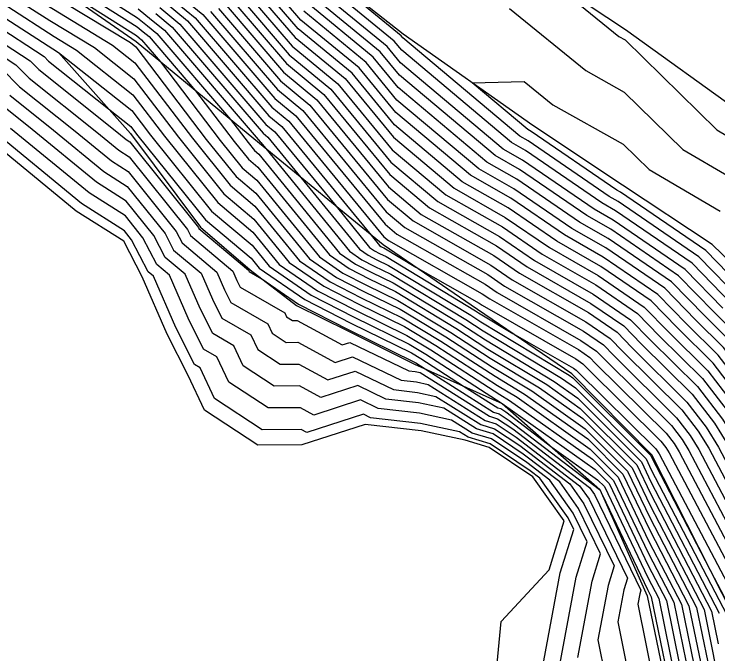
# Model space of a CAD drawing. Extents: x 2188792 to 2191981, y 386090 to 389710.
# Drawn here: x 2189532.96 to 2189576.88, y 386962.86 to 387002.76 of the extents above; entities that cross this region are included whole.
import ezdxf

# ---------------------------------------------------------------- set-up
doc = ezdxf.new("R2010")
doc.units = 0
for name, color, linetype in [('DTM Contours Major', 7, 'Continuous'), ('DTM Contours Minor', 7, 'Continuous'), ('PH Exist DTM Breakline', 7, 'Continuous')]:
    doc.layers.add(name, color=color, linetype=linetype)

msp = doc.modelspace()

# ---------------------------------------------------------------- linework, layer by layer
at = {"layer": 'DTM Contours Major'}
for points in [[(2189534.421, 387005.326), (2189540.599, 387001.414), (2189540.754, 387001.287), (2189540.906, 387001.163), (2189542.087, 386999.786), (2189545.822, 386994.883), (2189547.198, 386993.17), (2189548.108, 386992.405), (2189552.011, 386987.62), (2189553.474, 386986.615), (2189554.949, 386985.858), (2189556.896, 386984.907), (2189560.207, 386982.9), (2189562.673, 386981.307), (2189565.734, 386979.461), (2189568.442, 386977.539), (2189571.527, 386974.458), (2189572.647, 386972.111), (2189576.013, 386965.638), (2189576.568, 386962.923), (2189577.875, 386956.081)], [(2189548.105, 387004.094), (2189550.496, 387001.305), (2189553.608, 386998.749), (2189556.627, 386995.077), (2189560.415, 386991.895), (2189563.606, 386990.086), (2189566.367, 386988.195), (2189569.412, 386986.453), (2189572.285, 386984.488), (2189573.784, 386982.949), (2189576.246, 386980.514), (2189578.166, 386978.019), (2189579.385, 386976.044), (2189582.079, 386970.938), (2189585.66, 386966.938), (2189586.845, 386964.503), (2189588.317, 386961.763), (2189589.144, 386958.324), (2189587.117, 386953.739), (2189586.822, 386952.076), (2189584.772, 386943.286), (2189584.272, 386941.669), (2189579.343, 386932.235)], [(2189577.87, 386982.947), (2189576.619, 386984.185), (2189574.413, 386986.448), (2189570.187, 386989.339), (2189568.698, 386990.191), (2189564.504, 386993.064), (2189562.974, 386993.932), (2189556.999, 386998.951), (2189555.797, 387000.413), (2189551.407, 387004.018)], [(2189542.055, 387003.16), (2189543.306, 387002.14), (2189548.675, 386995.878), (2189549.231, 386995.422), (2189553.049, 386990.777), (2189555.144, 386988.209), (2189555.452, 386987.997), (2189555.764, 386987.837), (2189556.174, 386987.637), (2189561.761, 386984.249), (2189561.928, 386984.141), (2189564.071, 386982.849), (2189567.862, 386980.68), (2189568.027, 386980.567), (2189568.114, 386980.478), (2189572.998, 386975.646), (2189573.134, 386975.47), (2189573.22, 386975.331), (2189578.27, 386965.755)], [(2189545.705, 387003.117), (2189549.585, 386998.592), (2189551.42, 386997.085), (2189556.254, 386991.204), (2189557.856, 386989.858), (2189562.707, 386987.109), (2189564.036, 386986.198), (2189568.637, 386983.566), (2189570.156, 386982.527), (2189570.949, 386981.714), (2189574.622, 386978.08), (2189575.65, 386976.744), (2189576.302, 386975.688), (2189580.175, 386968.347), (2189582.139, 386966.152), (2189582.789, 386964.817), (2189583.597, 386963.314), (2189585.107, 386957.029), (2189583.909, 386954.32), (2189583.354, 386951.186), (2189582.103, 386945.825), (2189580.921, 386942.003), (2189577.956, 386936.327)], [(2189532.099, 387002.707), (2189535.722, 387000.36), (2189540.31, 386996.739), (2189541.474, 386995.211), (2189545.286, 386990.466), (2189547.806, 386988.346), (2189548.879, 386987.031), (2189551.496, 386985.233), (2189554.135, 386983.878), (2189557.617, 386982.178), (2189558.652, 386981.551), (2189563.417, 386978.473), (2189569.211, 386974.363), (2189570.083, 386973.492), (2189572.525, 386968.378), (2189573.659, 386966.198), (2189574.921, 386960.025)], [(2189532.687, 386997.697), (2189535.427, 386995.511), (2189538.564, 386992.94), (2189540.018, 386992.018), (2189542.38, 386989.072), (2189542.914, 386988.043), (2189544.623, 386986.606), (2189545.333, 386984.983), (2189545.925, 386983.806), (2189547.736, 386982.756), (2189548.164, 386981.847), (2189549.568, 386980.927), (2189550.721, 386980.936), (2189552.545, 386979.945), (2189554.249, 386980.497), (2189556.642, 386979.342), (2189558.125, 386979.172), (2189559.281, 386978.923), (2189562.084, 386977.159), (2189562.945, 386976.9), (2189564.509, 386975.85), (2189567.627, 386973.468), (2189568.515, 386972.231), (2189570.4, 386968.347), (2189570.021, 386967.128), (2189569.392, 386963.746), (2189570.34, 386958.998)]]:
    msp.add_lwpolyline(points, dxfattribs=at)
at = {"layer": 'DTM Contours Minor'}
for points in [[(2189535.041, 387006.094), (2189540.669, 387002.53), (2189541.275, 387002.036), (2189541.866, 387001.554), (2189546.472, 386996.182), (2189547.562, 386994.752), (2189547.963, 386994.252), (2189548.229, 386994.029), (2189553.264, 386987.856), (2189554.265, 386987.168), (2189555.275, 386986.65), (2189556.607, 386985.999), (2189560.829, 386983.439), (2189562.375, 386982.441), (2189566.66, 386979.856), (2189568.135, 386978.81), (2189572.104, 386974.844), (2189572.696, 386973.604), (2189576.955, 386965.414)], [(2189534.731, 387005.71), (2189540.634, 387001.972), (2189541.015, 387001.662), (2189541.386, 387001.359), (2189544.279, 386997.984), (2189546.692, 386994.817), (2189547.581, 386993.711), (2189548.168, 386993.217), (2189552.638, 386987.738), (2189553.87, 386986.891), (2189555.112, 386986.254), (2189556.751, 386985.453), (2189560.518, 386983.17), (2189562.524, 386981.874), (2189566.197, 386979.658), (2189568.288, 386978.175), (2189571.816, 386974.651), (2189572.672, 386972.857), (2189576.484, 386965.526), (2189576.898, 386963.503)], [(2189578.32, 386984.926), (2189575.69, 386987.625), (2189570.652, 386991.071), (2189570.097, 386991.389), (2189565.043, 386994.851), (2189564.509, 386995.154), (2189557.222, 387001.275), (2189557.11, 387001.411), (2189551.954, 387005.646)], [(2189577.753, 386984.679), (2189575.265, 386987.233), (2189570.497, 386990.494), (2189569.63, 386990.989), (2189564.863, 386994.255), (2189563.997, 386994.746), (2189557.148, 387000.5), (2189556.672, 387001.078), (2189551.771, 387005.103)], [(2189566.153, 387005.06), (2189570.701, 387001.364), (2189571.093, 387001.145), (2189576.801, 386995.543), (2189578.046, 386994.816)], [(2189534.669, 387004.346), (2189540.226, 387000.98), (2189540.556, 387000.72), (2189544.953, 386994.949), (2189546.816, 386992.629), (2189548.048, 386991.593), (2189551.385, 386987.502), (2189553.078, 386986.339), (2189554.787, 386985.462), (2189557.04, 386984.362), (2189559.896, 386982.63), (2189562.822, 386980.74), (2189565.27, 386979.263), (2189568.596, 386976.904), (2189571.238, 386974.264), (2189572.623, 386971.364), (2189575.542, 386965.75), (2189576.239, 386962.344), (2189577.372, 386956.413), (2189577.327, 386954.723), (2189576.633, 386951.181), (2189575.738, 386948.186), (2189574.266, 386943.337), (2189572.871, 386938.743)], [(2189542.835, 387004.284), (2189544.746, 387002.726), (2189549.221, 386997.506), (2189550.544, 386996.42), (2189556.105, 386989.655), (2189556.832, 386989.044), (2189562.348, 386985.917), (2189563.104, 386985.4), (2189568.327, 386982.412), (2189569.305, 386981.743), (2189569.815, 386981.22), (2189573.972, 386977.106), (2189574.643, 386976.235), (2189575.069, 386975.545), (2189579.413, 386967.31), (2189580.731, 386965.838), (2189581.167, 386964.942), (2189581.708, 386963.934), (2189583.492, 386956.511), (2189582.626, 386954.552), (2189581.966, 386950.83), (2189581.035, 386946.84), (2189579.581, 386942.137), (2189577.401, 386937.964)], [(2189579.621, 386931.416), (2189584.942, 386941.602), (2189585.306, 386942.779), (2189587.516, 386952.254), (2189587.759, 386953.623), (2189589.951, 386958.582), (2189589.261, 386961.453), (2189587.656, 386964.44), (2189586.364, 386967.095), (2189582.46, 386971.456), (2189580.002, 386976.116), (2189578.669, 386978.274), (2189576.571, 386981), (2189574.351, 386983.197), (2189572.71, 386984.88), (2189569.567, 386987.03), (2189566.833, 386988.594), (2189563.785, 386990.682), (2189560.927, 386992.302), (2189556.701, 386995.852), (2189554.046, 386999.082), (2189550.678, 387001.848), (2189548.585, 387004.289)], [(2189579.898, 386930.598), (2189585.612, 386941.536), (2189585.839, 386942.271), (2189588.21, 386952.432), (2189588.4, 386953.507), (2189590.758, 386958.841), (2189590.205, 386961.143), (2189588.467, 386964.377), (2189587.068, 386967.252), (2189582.84, 386971.975), (2189580.618, 386976.187), (2189579.173, 386978.528), (2189576.896, 386981.487), (2189574.918, 386983.444), (2189573.136, 386985.272), (2189569.722, 386987.607), (2189567.299, 386988.993), (2189563.965, 386991.277), (2189561.438, 386992.71), (2189556.775, 386996.627), (2189554.484, 386999.415), (2189550.861, 387002.39), (2189549.065, 387004.484)], [(2189577.186, 386984.432), (2189574.839, 386986.841), (2189570.342, 386989.916), (2189569.164, 386990.59), (2189564.684, 386993.66), (2189563.485, 386994.339), (2189557.073, 386999.725), (2189556.235, 387000.746), (2189551.589, 387004.561)], [(2189542.575, 387003.91), (2189544.266, 387002.531), (2189549.039, 386996.964), (2189550.106, 386996.087), (2189556.031, 386988.88), (2189556.32, 386988.637), (2189562.168, 386985.322), (2189562.637, 386985), (2189568.172, 386981.835), (2189568.879, 386981.351), (2189569.248, 386980.973), (2189573.648, 386976.62), (2189574.14, 386975.98), (2189574.453, 386975.473), (2189579.032, 386966.792), (2189580.026, 386965.681), (2189580.356, 386965.005), (2189580.764, 386964.244), (2189582.684, 386956.252), (2189581.984, 386954.668), (2189581.273, 386950.652), (2189580.502, 386947.347), (2189578.911, 386942.203), (2189577.124, 386938.782)], [(2189547.625, 387003.898), (2189550.314, 387000.762), (2189553.17, 386998.416), (2189556.552, 386994.303), (2189559.903, 386991.488), (2189563.426, 386989.491), (2189565.901, 386987.795), (2189569.257, 386985.876), (2189571.859, 386984.096), (2189573.217, 386982.702), (2189575.921, 386980.027), (2189577.663, 386977.764), (2189578.769, 386975.973), (2189581.698, 386970.42), (2189584.955, 386966.78), (2189586.034, 386964.566), (2189587.373, 386962.073), (2189588.336, 386958.065), (2189586.475, 386953.855), (2189586.129, 386951.898), (2189584.238, 386943.794), (2189583.602, 386941.736), (2189579.066, 386933.053)], [(2189533.03, 387003.756), (2189535.196, 387002.353), (2189537.974, 387000.67), (2189540.433, 386998.729), (2189543.213, 386995.08), (2189546.051, 386991.548), (2189547.927, 386989.969), (2189550.132, 386987.266), (2189552.287, 386985.786), (2189554.461, 386984.67), (2189557.328, 386983.27), (2189559.274, 386982.09), (2189563.119, 386979.607), (2189564.344, 386978.868), (2189568.904, 386975.634), (2189570.661, 386973.878), (2189572.574, 386969.871), (2189574.6, 386965.974), (2189575.58, 386961.184)], [(2189542.315, 387003.535), (2189543.786, 387002.335), (2189548.857, 386996.421), (2189549.669, 386995.754), (2189555.241, 386988.975), (2189555.77, 386988.327), (2189555.848, 386988.273), (2189555.926, 386988.233), (2189556.03, 386988.182), (2189558.023, 386986.974), (2189561.989, 386984.726), (2189562.171, 386984.601), (2189568.017, 386981.257), (2189568.453, 386980.959), (2189568.681, 386980.725), (2189573.323, 386976.133), (2189573.637, 386975.725), (2189573.836, 386975.402), (2189578.651, 386966.274)], [(2189546.665, 387003.508), (2189549.95, 386999.677), (2189552.295, 386997.751), (2189556.403, 386992.753), (2189558.879, 386990.673), (2189563.067, 386988.3), (2189564.968, 386986.997), (2189568.947, 386984.721), (2189571.008, 386983.312), (2189572.083, 386982.208), (2189575.272, 386979.053), (2189576.656, 386977.254), (2189577.535, 386975.83), (2189580.936, 386969.383), (2189583.547, 386966.466), (2189584.412, 386964.691), (2189585.485, 386962.693), (2189586.721, 386957.547), (2189585.192, 386954.087), (2189584.741, 386951.542), (2189583.171, 386944.809), (2189582.261, 386941.87), (2189578.511, 386934.69)], [(2189547.145, 387003.703), (2189550.132, 387000.22), (2189552.733, 386998.084), (2189556.478, 386993.528), (2189559.391, 386991.08), (2189563.246, 386988.895), (2189565.435, 386987.396), (2189569.102, 386985.298), (2189571.433, 386983.704), (2189572.65, 386982.455), (2189575.596, 386979.54), (2189577.16, 386977.509), (2189578.152, 386975.902), (2189581.317, 386969.902), (2189584.251, 386966.623), (2189585.223, 386964.628), (2189586.429, 386962.383), (2189587.529, 386957.806), (2189585.834, 386953.971), (2189585.435, 386951.72), (2189583.704, 386944.302), (2189582.932, 386941.803), (2189578.789, 386933.872)], [(2189601.205, 386940.706), (2189595.646, 386945.562), (2189594.155, 386943.572), (2189587.4, 386943.371), (2189589.597, 386952.788), (2189589.684, 386953.275), (2189592.373, 386959.359), (2189592.094, 386960.522), (2189590.09, 386964.252), (2189588.476, 386967.566), (2189583.602, 386973.011), (2189581.851, 386976.33), (2189580.179, 386979.038), (2189577.545, 386982.461), (2189576.052, 386983.938), (2189573.988, 386986.056), (2189570.032, 386988.762), (2189568.232, 386989.792), (2189564.324, 386992.469), (2189562.462, 386993.524), (2189556.924, 386998.176), (2189555.359, 387000.08), (2189551.225, 387003.475)], [(2189532.564, 387003.232), (2189535.459, 387001.357), (2189536.848, 387000.515), (2189540.371, 386997.734), (2189542.344, 386995.146), (2189545.669, 386991.007), (2189547.867, 386989.158), (2189549.506, 386987.148), (2189551.891, 386985.509), (2189554.298, 386984.274), (2189557.472, 386982.724), (2189558.963, 386981.82), (2189563.268, 386979.04), (2189563.881, 386978.671), (2189569.057, 386974.999), (2189570.372, 386973.685), (2189572.549, 386969.125), (2189574.129, 386966.086), (2189575.251, 386960.605)], [(2189534.932, 387003.35), (2189539.1, 387000.825), (2189540.494, 386999.725), (2189544.083, 386995.014), (2189546.433, 386992.089), (2189547.987, 386990.781), (2189550.759, 386987.384), (2189552.683, 386986.062), (2189554.624, 386985.066), (2189557.184, 386983.816), (2189559.585, 386982.36), (2189562.971, 386980.174), (2189564.807, 386979.066), (2189568.75, 386976.269), (2189570.95, 386974.071), (2189572.598, 386970.618), (2189575.071, 386965.862), (2189575.91, 386961.764)], [(2189540.704, 387003.088), (2189541.535, 387002.411), (2189542.346, 387001.749), (2189548.31, 386994.793), (2189548.355, 386994.756), (2189548.664, 386994.38), (2189553.891, 386987.973), (2189554.661, 386987.444), (2189555.438, 386987.045), (2189556.463, 386986.545), (2189561.139, 386983.709), (2189562.226, 386983.008), (2189567.124, 386980.053), (2189567.981, 386979.445), (2189572.393, 386975.037), (2189572.721, 386974.35), (2189577.426, 386965.302)], [(2189546.185, 387003.312), (2189549.768, 386999.134), (2189551.857, 386997.418), (2189556.329, 386991.979), (2189558.368, 386990.266), (2189562.887, 386987.704), (2189564.502, 386986.598), (2189568.792, 386984.144), (2189570.582, 386982.92), (2189571.516, 386981.961), (2189574.947, 386978.567), (2189576.153, 386976.999), (2189576.919, 386975.759), (2189580.555, 386968.865), (2189582.843, 386966.309), (2189583.6, 386964.754), (2189584.541, 386963.004), (2189585.914, 386957.288), (2189584.55, 386954.203), (2189584.048, 386951.364), (2189582.637, 386945.317), (2189581.591, 386941.936), (2189578.234, 386935.509)], [(2189563.879, 387003.104), (2189568.642, 386999.234), (2189571.034, 386997.897), (2189574.692, 386994.307), (2189577.532, 386992.646)], [(2189541.795, 387002.786), (2189542.826, 387001.945), (2189548.492, 386995.336), (2189548.793, 386995.089), (2189550.857, 386992.579), (2189554.517, 386988.091), (2189555.057, 386987.721), (2189555.601, 386987.441), (2189556.319, 386987.091), (2189561.45, 386983.979), (2189562.077, 386983.574), (2189567.587, 386980.25), (2189567.827, 386980.08), (2189572.682, 386975.23), (2189572.745, 386975.097), (2189576.642, 386967.602), (2189577.89, 386965.237)], [(2189545.225, 387002.921), (2189549.403, 386998.049), (2189550.982, 386996.753), (2189556.18, 386990.429), (2189557.344, 386989.451), (2189562.528, 386986.513), (2189563.57, 386985.799), (2189568.482, 386982.989), (2189569.73, 386982.135), (2189570.382, 386981.467), (2189574.297, 386977.593), (2189575.147, 386976.489), (2189575.686, 386975.616), (2189579.794, 386967.829), (2189581.435, 386965.995), (2189581.978, 386964.88), (2189582.653, 386963.624), (2189584.299, 386956.77), (2189583.267, 386954.436), (2189582.66, 386951.008), (2189581.569, 386946.332), (2189580.251, 386942.07), (2189577.679, 386937.146)], [(2189582.521, 386934.268), (2189586.282, 386941.469), (2189586.373, 386941.764), (2189588.904, 386952.61), (2189589.042, 386953.391), (2189591.566, 386959.1), (2189591.15, 386960.832), (2189589.279, 386964.315), (2189587.772, 386967.409), (2189583.221, 386972.493), (2189581.235, 386976.259), (2189579.676, 386978.783), (2189577.22, 386981.974), (2189575.485, 386983.691), (2189573.562, 386985.664), (2189569.877, 386988.185), (2189567.766, 386989.392), (2189564.145, 386991.873), (2189561.95, 386993.117), (2189556.85, 386997.401), (2189554.921, 386999.747), (2189551.043, 387002.933)], [(2189531.634, 387002.183), (2189534.841, 387000.105), (2189535.115, 386999.828), (2189538.846, 386996.851), (2189540.249, 386995.744), (2189540.604, 386995.277), (2189544.904, 386989.925), (2189547.746, 386987.534), (2189548.253, 386986.913), (2189551.1, 386984.957), (2189553.972, 386983.482), (2189557.761, 386981.632), (2189558.341, 386981.281), (2189561.011, 386979.557), (2189563.151, 386978.21), (2189563.323, 386978.159), (2189563.636, 386977.949), (2189566.511, 386975.753), (2189569.365, 386973.728), (2189569.795, 386973.299), (2189572.501, 386967.632), (2189573.188, 386966.31), (2189574.592, 386959.446)], [(2189531.168, 387001.658), (2189533.959, 386999.85), (2189534.508, 386999.295), (2189539.468, 386995.338), (2189539.961, 386994.934), (2189540.189, 386994.789), (2189544.465, 386989.459), (2189544.495, 386989.4), (2189547.588, 386986.8), (2189547.612, 386986.746), (2189547.632, 386986.706), (2189548.42, 386986.25), (2189550.704, 386984.68), (2189553.81, 386983.086), (2189557.905, 386981.086), (2189558.03, 386981.011), (2189558.604, 386980.64), (2189562.884, 386977.948), (2189563.228, 386977.844), (2189563.854, 386977.424), (2189569.496, 386973.115), (2189569.505, 386973.103), (2189569.666, 386972.771), (2189572.476, 386966.885), (2189572.717, 386966.422), (2189574.263, 386958.866)], [(2189530.703, 387001.134), (2189533.078, 386999.596), (2189533.901, 386998.762), (2189538.121, 386995.396), (2189539.495, 386994.269), (2189540.132, 386993.865), (2189543.77, 386989.33), (2189543.968, 386988.948), (2189546.6, 386986.736), (2189546.853, 386986.158), (2189547.063, 386985.739), (2189549.853, 386984.124), (2189549.962, 386983.891), (2189550.322, 386983.655), (2189550.617, 386983.658), (2189553.425, 386982.131), (2189553.912, 386982.289), (2189557.598, 386980.512), (2189557.993, 386980.467), (2189558.3, 386980.401), (2189562.618, 386977.685), (2189563.134, 386977.529), (2189564.072, 386976.899), (2189568.873, 386973.233), (2189569.175, 386972.812), (2189572.077, 386966.832), (2189572.006, 386966.604), (2189571.888, 386965.97), (2189573.348, 386958.66)], [(2189532.196, 386999.341), (2189533.294, 386998.23), (2189536.774, 386995.453), (2189539.03, 386993.605), (2189540.075, 386992.941), (2189543.075, 386989.201), (2189543.441, 386988.495), (2189545.612, 386986.671), (2189546.093, 386985.571), (2189546.494, 386984.772), (2189548.795, 386983.44), (2189549.063, 386982.869), (2189549.945, 386982.291), (2189550.669, 386982.297), (2189552.985, 386981.038), (2189554.08, 386981.393), (2189557.12, 386979.927), (2189558.059, 386979.819), (2189558.791, 386979.662), (2189562.351, 386977.422), (2189563.039, 386977.214), (2189564.291, 386976.374), (2189568.25, 386973.351), (2189568.845, 386972.522), (2189571.238, 386967.589), (2189571.013, 386966.866), (2189570.64, 386964.858), (2189571.844, 386958.829)], [(2189578.887, 386985.173), (2189576.116, 386988.017), (2189570.807, 386991.648), (2189570.563, 386991.788), (2189565.223, 386995.446), (2189565.021, 386995.561), (2189561.549, 386998.477), (2189564.782, 386998.566), (2189566.583, 386997.103), (2189570.975, 386994.648), (2189572.582, 386993.07), (2189577.018, 386990.477)], [(2189568.144, 386962.633), (2189569.028, 386967.39), (2189569.561, 386969.105), (2189568.185, 386971.941), (2189567.004, 386973.586), (2189564.727, 386975.325), (2189562.85, 386976.585), (2189561.818, 386976.896), (2189559.771, 386978.184), (2189558.191, 386978.525), (2189556.164, 386978.758), (2189554.417, 386979.6), (2189552.105, 386978.852), (2189550.773, 386979.575), (2189549.191, 386979.563), (2189547.264, 386980.825), (2189546.678, 386982.073), (2189545.355, 386982.839), (2189544.573, 386984.396), (2189543.635, 386986.541), (2189542.387, 386987.59), (2189541.686, 386988.944), (2189539.961, 386991.094), (2189538.099, 386992.276), (2189534.081, 386995.568), (2189532.079, 386997.165)], [(2189565.649, 386960.409), (2189567.043, 386967.915), (2189567.884, 386970.62), (2189567.525, 386971.359), (2189565.758, 386973.822), (2189565.164, 386974.275), (2189562.662, 386975.956), (2189561.285, 386976.37), (2189560.751, 386976.706), (2189558.324, 386977.23), (2189555.209, 386977.588), (2189554.753, 386977.808), (2189551.225, 386976.665), (2189550.878, 386976.854), (2189548.438, 386976.835), (2189545.466, 386978.781), (2189544.562, 386980.706), (2189544.217, 386980.906), (2189543.054, 386983.221), (2189541.658, 386986.412), (2189541.333, 386986.686), (2189540.296, 386988.686), (2189539.846, 386989.247), (2189537.168, 386990.946), (2189531.387, 386995.684)], [(2189566.896, 386961.521), (2189568.035, 386967.653), (2189568.723, 386969.862), (2189567.855, 386971.65), (2189566.381, 386973.704), (2189564.946, 386974.8), (2189562.756, 386976.27), (2189561.551, 386976.633), (2189560.261, 386977.445), (2189558.257, 386977.877), (2189555.687, 386978.173), (2189554.585, 386978.704), (2189551.665, 386977.758), (2189550.825, 386978.214), (2189548.815, 386978.199), (2189546.365, 386979.803), (2189545.62, 386981.389), (2189544.786, 386981.872), (2189543.814, 386983.809), (2189542.647, 386986.477), (2189541.86, 386987.138), (2189540.991, 386988.815), (2189539.903, 386990.17), (2189537.634, 386991.611), (2189532.734, 386995.626)]]:
    msp.add_lwpolyline(points, dxfattribs=at)
at = {"layer": 'PH Exist DTM Breakline'}
for points in [[(2189599.036, 386977.084), (2189593.131, 386985.961), (2189585.789, 386991.235), (2189578.446, 386996.508), (2189571.104, 387001.781), (2189563.084, 387007.092), (2189555.064, 387012.403), (2189547.044, 387017.714), (2189539.024, 387023.025), (2189531.466, 387028.358), (2189523.908, 387033.69), (2189516.349, 387039.023)], [(2189580.068, 386930.098), (2189586.73, 386941.424), (2189590.745, 386953.083), (2189594.024, 386959.888), (2189593.705, 386963.972), (2189592.294, 386968.417), (2189586.43, 386976.86), (2189583.973, 386980.959), (2189579.547, 386985.461), (2189576.525, 386988.393), (2189570.928, 386992.101), (2189565.332, 386995.808), (2189557.245, 387001.514), (2189551.959, 387005.662), (2189546.673, 387009.811), (2189541.387, 387013.96), (2189534.21, 387018.528), (2189527.033, 387023.096), (2189519.856, 387027.664), (2189512.087, 387032.73), (2189504.317, 387037.795)], [(2189573.794, 386935.22), (2189575.862, 386942.507), (2189577.929, 386949.794), (2189579.272, 386955.158), (2189577.861, 386965.198), (2189572.751, 386975.276), (2189567.767, 386980.327), (2189561.874, 386984.347), (2189555.981, 386988.367), (2189548.278, 386994.698), (2189540.575, 387001.029), (2189534.413, 387005.315), (2189528.25, 387009.601), (2189522.088, 387013.888), (2189516.375, 387017.662), (2189510.662, 387021.436)], [(2189535.722, 387000.36), (2189540.221, 386995.306), (2189544.59, 386989.482), (2189547.692, 386986.807), (2189550.581, 386984.594), (2189553.777, 386983.008), (2189557.945, 386980.937), (2189563.417, 386978.473), (2189569.514, 386973.112), (2189572.463, 386966.483), (2189574.097, 386958.575), (2189574.015, 386953.982), (2189571.258, 386944.9)], [(2189564.284, 386936.061), (2189567.939, 386944.331), (2189569.053, 386949.355), (2189568.87, 386952.898), (2189567.494, 386955.738), (2189564.768, 386959.624), (2189563.094, 386962.274), (2189563.351, 386964.887), (2189566.343, 386968.1), (2189567.292, 386971.154), (2189565.318, 386973.905), (2189562.595, 386975.734), (2189561.097, 386976.185), (2189558.37, 386976.773), (2189554.872, 386977.175), (2189550.914, 386975.894), (2189548.172, 386975.873), (2189544.831, 386978.06), (2189543.815, 386980.224), (2189542.518, 386982.807), (2189540.961, 386986.366), (2189539.806, 386988.595), (2189536.84, 386990.478), (2189530.437, 386995.724)]]:
    msp.add_lwpolyline(points, dxfattribs=at)

doc.saveas('drawing.dxf')
